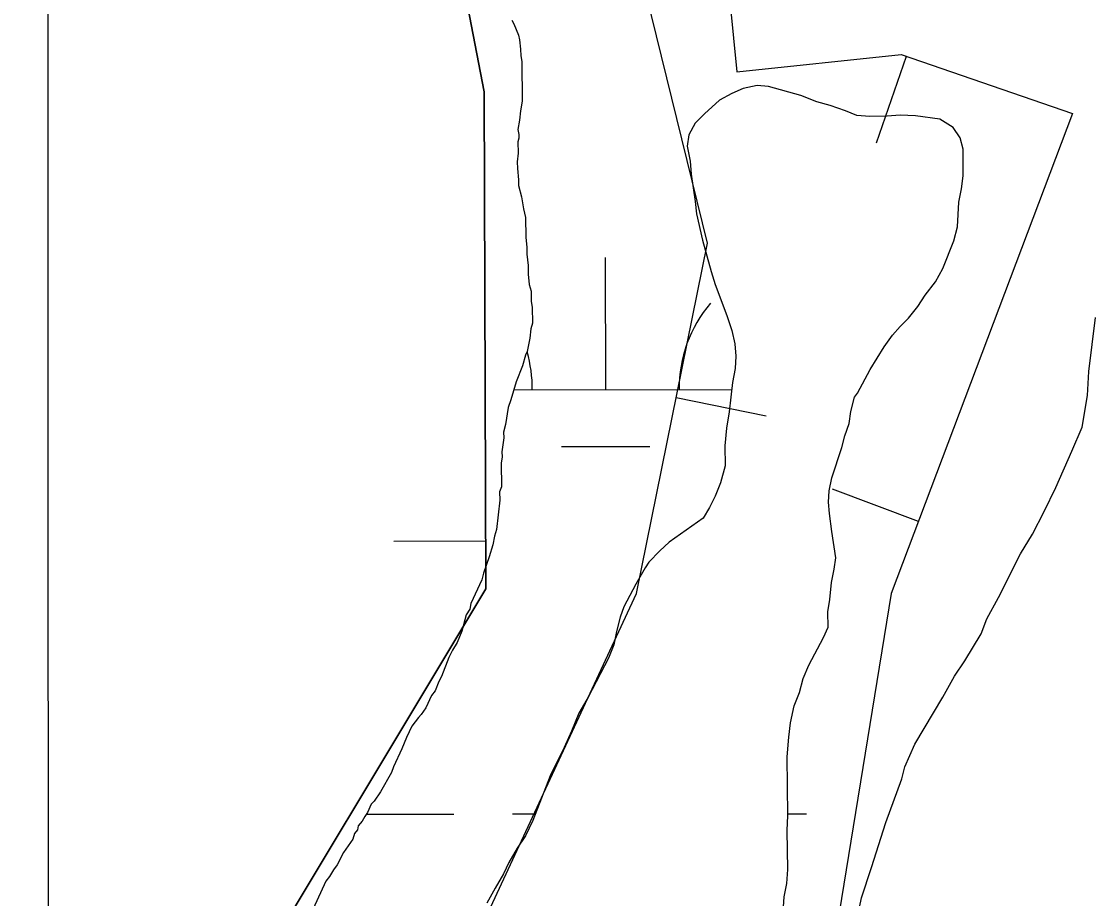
# Model space of a CAD drawing. Extents: x 3279314 to 3317160, y 734079 to 759431.
# Drawn here: x 3296564.4 to 3296855.3, y 747847 to 748085.7 of the extents above; entities that cross this region are included whole.
import ezdxf

# ---------------------------------------------------------------- set-up
doc = ezdxf.new("R2010")
doc.units = 0
for name, color, linetype in [('V-BORW-LINE', 7, 'Continuous'), ('V-GRID-MAJR', 7, 'Continuous'), ('V-SITE-VEGE', 7, 'Continuous'), ('V-WETL-SWMP', 7, 'Continuous')]:
    doc.layers.add(name, color=color, linetype=linetype)

msp = doc.modelspace()

# ---------------------------------------------------------------- linework, layer by layer
at = {"layer": 'V-BORW-LINE'}
for p, q in [((3296805.05, 748076.15), (3296796.95, 748052.5)), ((3296742.53, 747983.34), (3296767.03, 747978.37)), ((3296808.43, 747949.56), (3296785.04, 747958.39)), ((3296690.68, 747944.19), (3296665.68, 747944.11))]:
    msp.add_line(p, q, dxfattribs=at)
for points in [[(3296598.7, 750050.92), (3296651.61, 749925.69), (3296652.81, 749762.19), (3296645.24, 749488), (3296650.39, 749131.3), (3296658.96, 748873.52), (3296644.56, 748745.92), (3296604.44, 748735.23), (3296606.03, 748681.21), (3296671.91, 748563.01), (3296633.29, 748405.36), (3296664.96, 748197.73), (3296690.27, 748066.54), (3296690.72, 747931.25), (3296615.19, 747805.34), (3296579.92, 747680.55), (3296514.36, 747562.31)], [(3296514.36, 747562.31), (3296579.92, 747680.55), (3296615.19, 747805.34), (3296690.72, 747931.25), (3296690.27, 748066.54), (3296664.96, 748197.73), (3296633.29, 748405.36), (3296671.91, 748563.01), (3296606.03, 748681.21), (3296604.44, 748735.23), (3296644.56, 748745.92), (3296658.96, 748873.52), (3296650.39, 749131.3), (3296645.24, 749488), (3296652.81, 749762.19), (3296651.61, 749925.69), (3296598.7, 750050.92)], [(3296735.04, 748513.21), (3296737.71, 748287.25), (3296759.04, 748071.95), (3296803.7, 748076.61), (3296850.36, 748060.62), (3296801.03, 747929.97), (3296778.37, 747791.33), (3296760.37, 747661.35), (3296735.04, 747616.03), (3296678.39, 747627.36), (3296630.39, 747636.69), (3296609.06, 747666.02), (3296731.71, 747929.97), (3296751.04, 748025.29), (3296683.05, 748301.91), (3296702.38, 748522.54), (3296735.04, 748513.21)]]:
    msp.add_lwpolyline(points, dxfattribs=at)
at = {"layer": 'V-GRID-MAJR'}
msp.add_spline([(3296575.29, 739462.57), (3296572.65, 745521.02), (3296570, 751582.85), (3296567.36, 757644.71), (3296567.36, 757648.05)], degree=3, dxfattribs=at)
at = {"layer": 'V-SITE-VEGE'}
msp.add_lwpolyline([(3296791.73, 747841.5), (3296792.89, 747847.23), (3296795.64, 747855.42), (3296799.57, 747867.71), (3296803.91, 747879.6), (3296804.69, 747882.87), (3296807.47, 747889.03), (3296815.06, 747901.77), (3296818.25, 747907.53), (3296821.06, 747911.64), (3296825.46, 747919.04), (3296827.04, 747923.14), (3296830.23, 747928.9), (3296836.2, 747940.8), (3296839.4, 747946.15), (3296842.59, 747952.31), (3296845.77, 747958.88), (3296850.14, 747968.72), (3296852.91, 747975.29), (3296854.44, 747983.88), (3296854.77, 747990.41), (3296856.62, 748005.12)], dxfattribs=at)
at = {"layer": 'V-WETL-SWMP'}
for p, q in [((3296723.34, 747985.44), (3296723.32, 748021.44)), ((3296698.35, 747985.43), (3296757.61, 747985.46)), ((3296711.35, 747970.01), (3296735.35, 747970.02)), ((3296658.27, 747869.98), (3296681.99, 747869.99)), ((3296697.99, 747870), (3296704.23, 747870)), ((3296772.91, 747870.04), (3296777.99, 747870.04))]:
    msp.add_line(p, q, dxfattribs=at)
for points in [[(3296697.78, 748086.01), (3296698.3, 748084.98), (3296699.63, 748081.92), (3296699.9, 748080.63), (3296700.19, 748078.07), (3296700.21, 748076.27), (3296700.49, 748074.73), (3296700.62, 748063.94), (3296700.14, 748061.36), (3296699.91, 748058.79), (3296699.43, 748056.21), (3296699.7, 748054.93), (3296699.72, 748053.9), (3296699.47, 748052.87), (3296699.51, 748049.78), (3296699.28, 748047.47), (3296699.31, 748045.67), (3296699.6, 748042.59), (3296699.62, 748041.05), (3296700.43, 748037.97), (3296700.98, 748034.64), (3296701.53, 748032.33), (3296701.59, 748026.93), (3296701.89, 748024.11), (3296701.91, 748022.31), (3296702.2, 748019.23)], [(3296697.78, 748086.01), (3296698.3, 748084.98), (3296699.63, 748081.92), (3296699.9, 748080.63), (3296700.19, 748078.07), (3296700.21, 748076.27), (3296700.49, 748074.73), (3296700.62, 748063.94), (3296700.14, 748061.36), (3296699.91, 748058.79), (3296699.43, 748056.21), (3296699.7, 748054.93), (3296699.72, 748053.9), (3296699.47, 748052.87), (3296699.51, 748049.78), (3296699.28, 748047.47), (3296699.31, 748045.67), (3296699.6, 748042.59), (3296699.62, 748041.05), (3296700.43, 748037.97), (3296700.98, 748034.64), (3296701.53, 748032.33), (3296701.59, 748026.93), (3296701.89, 748024.11), (3296701.91, 748022.31), (3296702.2, 748019.23)], [(3296790.06, 747979.56), (3296791.04, 747983.42), (3296791.8, 747984.46), (3296795.32, 747990.93), (3296799.1, 747997.15), (3296801.37, 748000.26), (3296803.4, 748002.6), (3296805.68, 748004.94), (3296808.21, 748008.06), (3296810.23, 748011.17), (3296813.02, 748014.8), (3296815.03, 748018.42), (3296818.02, 748025.92), (3296819, 748029.78), (3296819.43, 748036.47), (3296820.16, 748040.08), (3296820.62, 748043.68), (3296820.54, 748050.88), (3296819.73, 748053.95), (3296817.89, 748056.76), (3296814.27, 748059.03), (3296807.57, 748059.97), (3296803.46, 748060.18), (3296799.86, 748059.88), (3296795.23, 748059.82), (3296791.63, 748060.03), (3296788.53, 748061.28), (3296784.4, 748062.77), (3296780.79, 748063.75), (3296776.4, 748065.5), (3296767.63, 748067.96), (3296764.54, 748068.18), (3296760.7, 748067.36), (3296757.63, 748066.04), (3296754.31, 748064.2), (3296750.24, 748060.55), (3296747.7, 748057.94), (3296745.94, 748054.84), (3296745.47, 748051.75), (3296746.29, 748047.64), (3296746.59, 748044.05), (3296747.71, 748036.61), (3296748.01, 748033.27), (3296749.64, 748026.09), (3296752.06, 748017.64), (3296753.13, 748014.06), (3296756.32, 748005.61), (3296757.66, 748001.52), (3296758.47, 747997.93), (3296758.77, 747994.59), (3296758.56, 747991.25), (3296757.83, 747987.38), (3296756.9, 747979.4), (3296756.19, 747975.02), (3296755.73, 747970.13), (3296755.8, 747964.74), (3296754.57, 747960.09), (3296753.08, 747956.48), (3296751.57, 747953.37), (3296749.81, 747950.52), (3296740.64, 747943.98), (3296738.1, 747941.64), (3296735.05, 747938.52), (3296734.04, 747936.96), (3296731.52, 747932.56), (3296728.26, 747926.35), (3296727.27, 747923.51), (3296726.29, 747919.64), (3296725.56, 747916.04), (3296724.06, 747912.42), (3296718.54, 747901.81), (3296716.02, 747897.41), (3296714.03, 747892.5), (3296712.03, 747888.11), (3296708.27, 747880.35), (3296703.53, 747868.21), (3296701.53, 747864.07), (3296699.26, 747860.7), (3296696.99, 747856.82), (3296695.49, 747853.71), (3296693.22, 747849.83), (3296690.96, 747845.69)], [(3296790.06, 747979.56), (3296791.04, 747983.42), (3296791.8, 747984.46), (3296795.32, 747990.93), (3296799.1, 747997.15), (3296801.37, 748000.26), (3296803.4, 748002.6), (3296805.68, 748004.94), (3296808.21, 748008.06), (3296810.23, 748011.17), (3296813.02, 748014.8), (3296815.03, 748018.42), (3296818.02, 748025.92), (3296819, 748029.78), (3296819.43, 748036.47), (3296820.16, 748040.08), (3296820.62, 748043.68), (3296820.54, 748050.88), (3296819.73, 748053.95), (3296817.89, 748056.76), (3296814.27, 748059.03), (3296807.57, 748059.97), (3296803.46, 748060.18), (3296799.86, 748059.88), (3296795.23, 748059.82), (3296791.63, 748060.03), (3296788.53, 748061.28), (3296784.4, 748062.77), (3296780.79, 748063.75), (3296776.4, 748065.5), (3296767.63, 748067.96), (3296764.54, 748068.18), (3296760.7, 748067.36), (3296757.63, 748066.04), (3296754.31, 748064.2), (3296750.24, 748060.55), (3296747.7, 748057.94), (3296745.94, 748054.84), (3296745.47, 748051.75), (3296746.29, 748047.64), (3296746.59, 748044.05), (3296747.71, 748036.61), (3296748.01, 748033.27), (3296749.64, 748026.09), (3296752.06, 748017.64), (3296753.13, 748014.06), (3296756.32, 748005.61), (3296757.66, 748001.52), (3296758.47, 747997.93), (3296758.77, 747994.59), (3296758.56, 747991.25), (3296757.83, 747987.38), (3296756.9, 747979.4), (3296756.19, 747975.02), (3296755.73, 747970.13), (3296755.8, 747964.74), (3296754.57, 747960.09), (3296753.08, 747956.48), (3296751.57, 747953.37), (3296749.81, 747950.52), (3296740.64, 747943.98), (3296738.1, 747941.64), (3296735.05, 747938.52), (3296734.04, 747936.96), (3296731.52, 747932.56), (3296728.26, 747926.35), (3296727.27, 747923.51), (3296726.29, 747919.64), (3296725.56, 747916.04), (3296724.06, 747912.42), (3296718.54, 747901.81), (3296716.02, 747897.41), (3296714.03, 747892.5), (3296712.03, 747888.11), (3296708.27, 747880.35), (3296703.53, 747868.21), (3296701.53, 747864.07), (3296699.26, 747860.7), (3296696.99, 747856.82), (3296695.49, 747853.71), (3296693.22, 747849.83), (3296690.96, 747845.69)], [(3296702.2, 748019.23), (3296702.23, 748016.92), (3296702.52, 748014.09), (3296703.06, 748012.3), (3296703.1, 748009.47), (3296703.37, 748007.93), (3296703.43, 748003.56), (3296702.93, 748002.02), (3296702.71, 747999.44), (3296701.98, 747995.83), (3296701.48, 747994.8), (3296700.74, 747991.96), (3296699, 747987.57), (3296697.52, 747982.67), (3296696.77, 747980.6), (3296696.06, 747975.97), (3296695.57, 747973.91), (3296695.59, 747972.36), (3296695.12, 747968.5), (3296695.14, 747967.22), (3296694.9, 747965.42), (3296694.98, 747958.99), (3296694.48, 747957.7), (3296694.51, 747955.39), (3296693.58, 747947.41), (3296693.09, 747945.6), (3296692.61, 747943.28), (3296691.62, 747939.93), (3296690.13, 747935.54), (3296689.64, 747933.73), (3296686.64, 747927.27), (3296686.4, 747925.72), (3296685.39, 747924.17), (3296684.16, 747919.78), (3296682.91, 747916.68), (3296681.65, 747914.61), (3296680.65, 747912.54), (3296678.66, 747907.38), (3296677.9, 747906.08), (3296676.91, 747903.5), (3296675.9, 747902.2), (3296674.4, 747898.84), (3296673.13, 747897.03), (3296672.37, 747896.25), (3296670.6, 747893.91), (3296669.1, 747890.81), (3296667.85, 747887.71), (3296665.6, 747882.8), (3296665.1, 747881.25), (3296662.08, 747876.07), (3296660.31, 747873.48), (3296659.55, 747872.7), (3296658.55, 747870.37), (3296657.8, 747869.33), (3296657.04, 747868.04), (3296656.03, 747866.74), (3296655.79, 747865.71), (3296655.03, 747864.67), (3296654.53, 747863.12), (3296652.01, 747859.49), (3296650.25, 747856.13), (3296649.24, 747854.83), (3296648.23, 747853.02), (3296647.22, 747851.72), (3296643.71, 747844.22)], [(3296702.2, 748019.23), (3296702.23, 748016.92), (3296702.52, 748014.09), (3296703.06, 748012.3), (3296703.1, 748009.47), (3296703.37, 748007.93), (3296703.43, 748003.56), (3296702.93, 748002.02), (3296702.71, 747999.44), (3296701.98, 747995.83), (3296701.48, 747994.8), (3296700.74, 747991.96), (3296699, 747987.57), (3296697.52, 747982.67), (3296696.77, 747980.6), (3296696.06, 747975.97), (3296695.57, 747973.91), (3296695.59, 747972.36), (3296695.12, 747968.5), (3296695.14, 747967.22), (3296694.9, 747965.42), (3296694.98, 747958.99), (3296694.48, 747957.7), (3296694.51, 747955.39), (3296693.58, 747947.41), (3296693.09, 747945.6), (3296692.61, 747943.28), (3296691.62, 747939.93), (3296690.13, 747935.54), (3296689.64, 747933.73), (3296686.64, 747927.27), (3296686.4, 747925.72), (3296685.39, 747924.17), (3296684.16, 747919.78), (3296682.91, 747916.68), (3296681.65, 747914.61), (3296680.65, 747912.54), (3296678.66, 747907.38), (3296677.9, 747906.08), (3296676.91, 747903.5), (3296675.9, 747902.2), (3296674.4, 747898.84), (3296673.13, 747897.03), (3296672.37, 747896.25), (3296670.6, 747893.91), (3296669.1, 747890.81), (3296667.85, 747887.71), (3296665.6, 747882.8), (3296665.1, 747881.25), (3296662.08, 747876.07), (3296660.31, 747873.48), (3296659.55, 747872.7), (3296658.55, 747870.37), (3296657.8, 747869.33), (3296657.04, 747868.04), (3296656.03, 747866.74), (3296655.79, 747865.71), (3296655.03, 747864.67), (3296654.53, 747863.12), (3296652.01, 747859.49), (3296650.25, 747856.13), (3296649.24, 747854.83), (3296648.23, 747853.02), (3296647.22, 747851.72), (3296643.71, 747844.22)], [(3296771.26, 747837.95), (3296771.91, 747847.46), (3296772.64, 747851.07), (3296772.85, 747854.93), (3296772.71, 747865.47), (3296772.92, 747869.58), (3296772.72, 747885.52), (3296773.17, 747890.92), (3296773.64, 747894.78), (3296774.61, 747899.42), (3296776.1, 747903.04), (3296777.08, 747906.91), (3296778.58, 747910.52), (3296782.6, 747918.03), (3296783.85, 747920.87), (3296783.8, 747924.98), (3296784.27, 747928.33), (3296784.73, 747932.96), (3296785.45, 747936.57), (3296785.93, 747939.66), (3296784.81, 747946.85), (3296784.24, 747951.72), (3296783.94, 747954.8), (3296784.16, 747957.89), (3296784.89, 747961.5), (3296787.61, 747969.76), (3296788.35, 747972.85), (3296789.59, 747976.21), (3296790.06, 747979.56)], [(3296771.26, 747837.95), (3296771.91, 747847.46), (3296772.64, 747851.07), (3296772.85, 747854.93), (3296772.71, 747865.47), (3296772.92, 747869.58), (3296772.72, 747885.52), (3296773.17, 747890.92), (3296773.64, 747894.78), (3296774.61, 747899.42), (3296776.1, 747903.04), (3296777.08, 747906.91), (3296778.58, 747910.52), (3296782.6, 747918.03), (3296783.85, 747920.87), (3296783.8, 747924.98), (3296784.27, 747928.33), (3296784.73, 747932.96), (3296785.45, 747936.57), (3296785.93, 747939.66), (3296784.81, 747946.85), (3296784.24, 747951.72), (3296783.94, 747954.8), (3296784.16, 747957.89), (3296784.89, 747961.5), (3296787.61, 747969.76), (3296788.35, 747972.85), (3296789.59, 747976.21), (3296790.06, 747979.56)]]:
    msp.add_lwpolyline(points, dxfattribs=at)
for centre, start, end in [((3296778.58, 747985.95), 139.2573, 180.801), ((3296668.1, 747985.89), 359.2573, 16.2372)]:
    msp.add_arc(centre, 35.25, start, end, dxfattribs=at)

doc.saveas('drawing.dxf')
